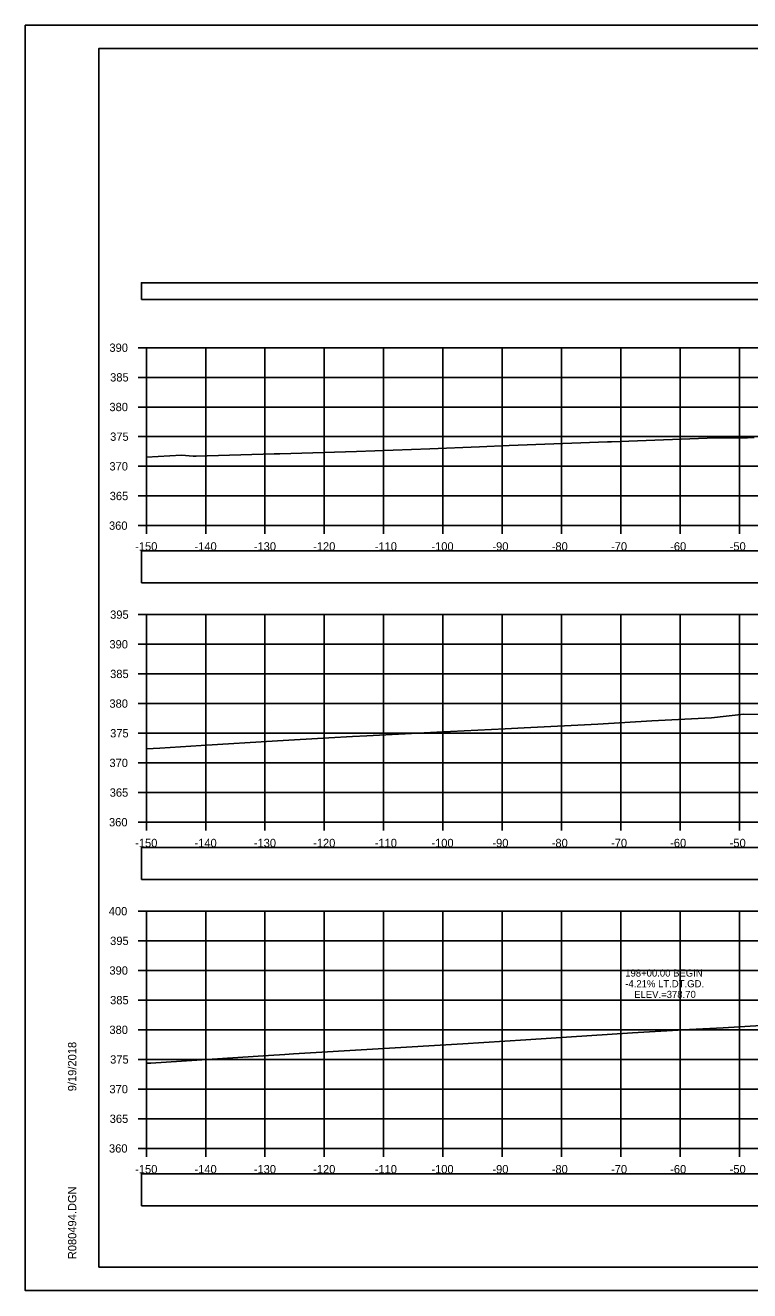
# Model space of a CAD drawing. Extents: x 1376273 to 1384221, y 378927 to 384592.
# Drawn here: x 1379586.9 to 1379709, y 381178.5 to 381391.9 of the extents above; entities that cross this region are included whole.
import ezdxf

# ---------------------------------------------------------------- set-up
doc = ezdxf.new("R2010")
doc.units = 0
for name, color, linetype in [('R_Axis', 7, 'Continuous'), ('R_Axis Annot', 7, 'Continuous'), ('R_Border', 7, 'Continuous'), ('R_Exist Surface', 7, 'Continuous'), ('R_Grid', 7, 'Continuous'), ('R_No Plot', 7, 'Continuous'), ('R_Xsect Elev', 7, 'Continuous')]:
    doc.layers.add(name, color=color, linetype=linetype)

msp = doc.modelspace()

# ---------------------------------------------------------------- linework, layer by layer
at = {"layer": 'R_Axis'}
for p, q in [((1379605.93, 381337.51), (1379607.33, 381337.51)), ((1379607.33, 381307.51), (1379607.33, 381337.51)), ((1379605.93, 381332.51), (1379607.33, 381332.51)), ((1379605.93, 381327.51), (1379607.33, 381327.51)), ((1379605.93, 381322.51), (1379607.33, 381322.51)), ((1379605.93, 381317.51), (1379607.33, 381317.51)), ((1379605.93, 381312.51), (1379607.33, 381312.51)), ((1379605.93, 381307.51), (1379607.33, 381307.51)), ((1379607.33, 381307.51), (1379907.33, 381307.51)), ((1379607.33, 381306.11), (1379607.33, 381307.51)), ((1379617.33, 381306.11), (1379617.33, 381307.51)), ((1379627.33, 381306.11), (1379627.33, 381307.51)), ((1379637.33, 381306.11), (1379637.33, 381307.51)), ((1379647.33, 381306.11), (1379647.33, 381307.51)), ((1379657.33, 381306.11), (1379657.33, 381307.51)), ((1379667.33, 381306.11), (1379667.33, 381307.51)), ((1379677.33, 381306.11), (1379677.33, 381307.51)), ((1379687.33, 381306.11), (1379687.33, 381307.51)), ((1379697.33, 381306.11), (1379697.33, 381307.51)), ((1379707.33, 381306.11), (1379707.33, 381307.51)), ((1379605.93, 381292.51), (1379607.33, 381292.51)), ((1379607.33, 381257.51), (1379607.33, 381292.51)), ((1379605.93, 381287.51), (1379607.33, 381287.51)), ((1379605.93, 381282.51), (1379607.33, 381282.51)), ((1379605.93, 381277.51), (1379607.33, 381277.51)), ((1379605.93, 381272.51), (1379607.33, 381272.51)), ((1379605.93, 381267.51), (1379607.33, 381267.51)), ((1379605.93, 381262.51), (1379607.33, 381262.51)), ((1379605.93, 381257.51), (1379607.33, 381257.51)), ((1379607.33, 381257.51), (1379907.33, 381257.51)), ((1379607.33, 381256.11), (1379607.33, 381257.51)), ((1379617.33, 381256.11), (1379617.33, 381257.51)), ((1379627.33, 381256.11), (1379627.33, 381257.51)), ((1379637.33, 381256.11), (1379637.33, 381257.51)), ((1379647.33, 381256.11), (1379647.33, 381257.51)), ((1379657.33, 381256.11), (1379657.33, 381257.51)), ((1379667.33, 381256.11), (1379667.33, 381257.51)), ((1379677.33, 381256.11), (1379677.33, 381257.51)), ((1379687.33, 381256.11), (1379687.33, 381257.51)), ((1379697.33, 381256.11), (1379697.33, 381257.51)), ((1379707.33, 381256.11), (1379707.33, 381257.51)), ((1379605.93, 381242.51), (1379607.33, 381242.51)), ((1379607.33, 381202.51), (1379607.33, 381242.51)), ((1379605.93, 381237.51), (1379607.33, 381237.51)), ((1379605.93, 381232.51), (1379607.33, 381232.51)), ((1379605.93, 381227.51), (1379607.33, 381227.51)), ((1379605.93, 381222.51), (1379607.33, 381222.51)), ((1379605.93, 381217.51), (1379607.33, 381217.51)), ((1379605.93, 381212.51), (1379607.33, 381212.51)), ((1379605.93, 381207.51), (1379607.33, 381207.51)), ((1379605.93, 381202.51), (1379607.33, 381202.51)), ((1379607.33, 381202.51), (1379907.33, 381202.51)), ((1379607.33, 381201.11), (1379607.33, 381202.51)), ((1379617.33, 381201.11), (1379617.33, 381202.51)), ((1379627.33, 381201.11), (1379627.33, 381202.51)), ((1379637.33, 381201.11), (1379637.33, 381202.51)), ((1379647.33, 381201.11), (1379647.33, 381202.51)), ((1379657.33, 381201.11), (1379657.33, 381202.51)), ((1379667.33, 381201.11), (1379667.33, 381202.51)), ((1379677.33, 381201.11), (1379677.33, 381202.51)), ((1379687.33, 381201.11), (1379687.33, 381202.51)), ((1379697.33, 381201.11), (1379697.33, 381202.51)), ((1379707.33, 381201.11), (1379707.33, 381202.51))]:
    msp.add_line(p, q, dxfattribs=at)
at = {"layer": 'R_Axis Annot'}
for points in [[(1379606.49, 381345.63), (1379908.29, 381345.63), (1379908.29, 381348.45), (1379606.49, 381348.45)], [(1379606.49, 381297.84), (1379908.19, 381297.84), (1379908.19, 381303.25), (1379606.49, 381303.25)], [(1379606.49, 381247.86), (1379908.19, 381247.86), (1379908.19, 381253.27), (1379606.49, 381253.27)], [(1379606.49, 381192.82), (1379908.19, 381192.82), (1379908.19, 381198.23), (1379606.49, 381198.23)]]:
    msp.add_lwpolyline(points, close=True, dxfattribs=at)
at = {"layer": 'R_Border'}
for p, q in [((1379599.33, 381387.97), (1379915.51, 381387.97)), ((1379599.33, 381182.51), (1379599.33, 381387.97)), ((1379599.33, 381182.51), (1379599.33, 381182.51)), ((1379915.51, 381182.51), (1379599.33, 381182.51))]:
    msp.add_line(p, q, dxfattribs=at)
at = {"layer": 'R_Exist Surface'}
for points in [[(1379607.33, 381319.07), (1379613.28, 381319.41), (1379615.23, 381319.24), (1379615.7, 381319.25), (1379628.87, 381319.6), (1379629.82, 381319.64), (1379642.77, 381319.99), (1379655.13, 381320.48), (1379663.49, 381320.82), (1379668.49, 381321), (1379685.06, 381321.63), (1379685.74, 381321.65), (1379687.21, 381321.7), (1379703.36, 381322.31), (1379706.45, 381322.33), (1379708.7, 381322.34), (1379709.8, 381322.38)], [(1379607.33, 381269.88), (1379609.6, 381270), (1379616.55, 381270.47), (1379629.45, 381271.21), (1379638.07, 381271.74), (1379642.1, 381271.97), (1379644.5, 381272.08), (1379656.3, 381272.67), (1379667.8, 381273.25), (1379671.05, 381273.41), (1379683.43, 381274.04), (1379692.57, 381274.6), (1379702.62, 381275.12), (1379708.06, 381275.71), (1379717.13, 381275.63)], [(1379607.33, 381216.86), (1379608.08, 381216.89), (1379627.9, 381218.18), (1379630.65, 381218.36), (1379632.14, 381218.46), (1379660.69, 381220.16), (1379671.32, 381220.84), (1379689.29, 381221.98), (1379698.92, 381222.56), (1379704.58, 381222.83), (1379720.17, 381223.8)]]:
    msp.add_lwpolyline(points, dxfattribs=at)
at = {"layer": 'R_Grid'}
for p, q in [((1379607.33, 381337.51), (1379907.33, 381337.51)), ((1379607.33, 381307.51), (1379607.33, 381337.51)), ((1379617.33, 381307.51), (1379617.33, 381337.51)), ((1379627.33, 381307.51), (1379627.33, 381337.51)), ((1379637.33, 381307.51), (1379637.33, 381337.51)), ((1379647.33, 381307.51), (1379647.33, 381337.51)), ((1379657.33, 381307.51), (1379657.33, 381337.51)), ((1379667.33, 381307.51), (1379667.33, 381337.51)), ((1379677.33, 381307.51), (1379677.33, 381337.51)), ((1379687.33, 381307.51), (1379687.33, 381337.51)), ((1379697.33, 381307.51), (1379697.33, 381337.51)), ((1379707.33, 381307.51), (1379707.33, 381337.51)), ((1379607.33, 381332.51), (1379907.33, 381332.51)), ((1379607.33, 381327.51), (1379907.33, 381327.51)), ((1379607.33, 381322.51), (1379907.33, 381322.51)), ((1379607.33, 381317.51), (1379907.33, 381317.51)), ((1379607.33, 381312.51), (1379907.33, 381312.51)), ((1379607.33, 381307.51), (1379907.33, 381307.51)), ((1379607.33, 381292.51), (1379907.33, 381292.51)), ((1379607.33, 381257.51), (1379607.33, 381292.51)), ((1379617.33, 381257.51), (1379617.33, 381292.51)), ((1379627.33, 381257.51), (1379627.33, 381292.51)), ((1379637.33, 381257.51), (1379637.33, 381292.51)), ((1379647.33, 381257.51), (1379647.33, 381292.51)), ((1379657.33, 381257.51), (1379657.33, 381292.51)), ((1379667.33, 381257.51), (1379667.33, 381292.51)), ((1379677.33, 381257.51), (1379677.33, 381292.51)), ((1379687.33, 381257.51), (1379687.33, 381292.51)), ((1379697.33, 381257.51), (1379697.33, 381292.51)), ((1379707.33, 381257.51), (1379707.33, 381292.51)), ((1379607.33, 381287.51), (1379907.33, 381287.51)), ((1379607.33, 381282.51), (1379907.33, 381282.51)), ((1379607.33, 381277.51), (1379907.33, 381277.51)), ((1379607.33, 381272.51), (1379907.33, 381272.51)), ((1379607.33, 381267.51), (1379907.33, 381267.51)), ((1379607.33, 381262.51), (1379907.33, 381262.51)), ((1379607.33, 381257.51), (1379907.33, 381257.51)), ((1379607.33, 381242.51), (1379907.33, 381242.51)), ((1379607.33, 381202.51), (1379607.33, 381242.51)), ((1379617.33, 381202.51), (1379617.33, 381242.51)), ((1379627.33, 381202.51), (1379627.33, 381242.51)), ((1379637.33, 381202.51), (1379637.33, 381242.51)), ((1379647.33, 381202.51), (1379647.33, 381242.51)), ((1379657.33, 381202.51), (1379657.33, 381242.51)), ((1379667.33, 381202.51), (1379667.33, 381242.51)), ((1379677.33, 381202.51), (1379677.33, 381242.51)), ((1379687.33, 381202.51), (1379687.33, 381242.51)), ((1379697.33, 381202.51), (1379697.33, 381242.51)), ((1379707.33, 381202.51), (1379707.33, 381242.51)), ((1379607.33, 381237.51), (1379907.33, 381237.51)), ((1379607.33, 381232.51), (1379907.33, 381232.51)), ((1379607.33, 381227.51), (1379907.33, 381227.51)), ((1379607.33, 381222.51), (1379907.33, 381222.51)), ((1379607.33, 381217.51), (1379907.33, 381217.51)), ((1379607.33, 381212.51), (1379907.33, 381212.51)), ((1379607.33, 381207.51), (1379907.33, 381207.51)), ((1379607.33, 381202.51), (1379907.33, 381202.51))]:
    msp.add_line(p, q, dxfattribs=at)
at = {"layer": 'R_No Plot'}
for p, q in [((1379586.93, 381391.86), (1379920.26, 381391.86)), ((1379586.93, 381178.53), (1379920.26, 381178.53))]:
    msp.add_line(p, q, dxfattribs=at)
for points in [[(1379586.92, 381391.86), (1379920.26, 381391.86), (1379920.26, 381178.53), (1379586.92, 381178.53)], [(1379833.25, 381387.97), (1379833.25, 381378.09), (1379868.98, 381378.09), (1379868.98, 381375.17), (1379892.18, 381375.17), (1379892.18, 381350.84), (1379915.51, 381350.84), (1379915.51, 381182.51), (1379599.33, 381182.51), (1379599.33, 381387.97)]]:
    msp.add_lwpolyline(points, close=True, dxfattribs=at)

# ---------------------------------------------------------------- texts
at = {"layer": 'R_Axis Annot'}
for s, p in [('390', (1379601.1, 381336.81)), ('385', (1379601.22, 381331.81)), ('380', (1379601.1, 381326.81)), ('375', (1379601.22, 381321.81)), ('370', (1379601.1, 381316.81)), ('365', (1379601.15, 381311.81)), ('360', (1379601.03, 381306.81)), ('-150', (1379605.44, 381303.31)), ('-140', (1379615.44, 381303.31)), ('-130', (1379625.44, 381303.31)), ('-120', (1379635.44, 381303.31)), ('-110', (1379645.83, 381303.31)), ('-100', (1379655.38, 381303.31)), ('-90', (1379665.67, 381303.31)), ('-80', (1379675.67, 381303.31)), ('-70', (1379685.67, 381303.31)), ('-60', (1379695.64, 381303.31)), ('-50', (1379705.67, 381303.31)), ('395', (1379601.22, 381291.81)), ('390', (1379601.1, 381286.81)), ('385', (1379601.22, 381281.81)), ('380', (1379601.1, 381276.81)), ('375', (1379601.22, 381271.81)), ('370', (1379601.1, 381266.81)), ('365', (1379601.15, 381261.81)), ('360', (1379601.03, 381256.81)), ('-150', (1379605.44, 381253.31)), ('-140', (1379615.44, 381253.31)), ('-130', (1379625.44, 381253.31)), ('-120', (1379635.44, 381253.31)), ('-110', (1379645.83, 381253.31)), ('-100', (1379655.38, 381253.31)), ('-90', (1379665.67, 381253.31)), ('-80', (1379675.67, 381253.31)), ('-70', (1379685.67, 381253.31)), ('-60', (1379695.64, 381253.31)), ('-50', (1379705.67, 381253.31)), ('400', (1379600.99, 381241.81)), ('395', (1379601.22, 381236.81)), ('390', (1379601.1, 381231.81)), ('385', (1379601.22, 381226.81)), ('380', (1379601.1, 381221.81)), ('375', (1379601.22, 381216.81)), ('370', (1379601.1, 381211.81)), ('365', (1379601.15, 381206.81)), ('360', (1379601.03, 381201.81)), ('-150', (1379605.44, 381198.31)), ('-140', (1379615.44, 381198.31)), ('-130', (1379625.44, 381198.31)), ('-120', (1379635.44, 381198.31)), ('-110', (1379645.83, 381198.31)), ('-100', (1379655.38, 381198.31)), ('-90', (1379665.67, 381198.31)), ('-80', (1379675.67, 381198.31)), ('-70', (1379685.67, 381198.31)), ('-60', (1379695.64, 381198.31)), ('-50', (1379705.67, 381198.31))]:
    msp.add_text(s, height=1.4, dxfattribs=at).set_placement(p)
at = {"layer": 'R_Border'}
for s, p in [('9/19/2018', (1379595.52, 381212.15)), ('R080494.DGN', (1379595.52, 381183.83))]:
    msp.add_text(s, height=1.4, rotation=90, dxfattribs=at).set_placement(p)
at = {"layer": 'R_Xsect Elev'}
for s, p in [('198+00.00 BEGIN', (1379688.06, 381231.48)), ('-4.21% LT.DT.GD.', (1379688.07, 381229.68)), ('ELEV.=378.70', (1379689.57, 381227.88))]:
    msp.add_text(s, height=1.2, rotation=360, dxfattribs=at).set_placement(p)

doc.saveas('drawing.dxf')
